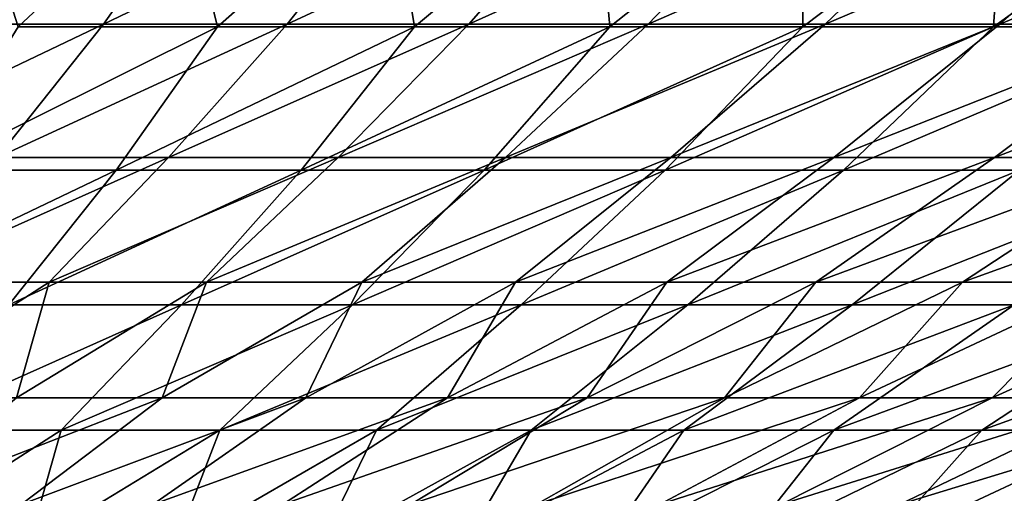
# Model space of a CAD drawing. Header units: millimetres. Extents: x -250 to 250, y -45 to 4150.
# Tile 569 of 656: x 23.15 to 35.96, y 3909.59 to 3915.76. Entities that reach past the tile are written whole.
import ezdxf

# ---------------------------------------------------------------- set-up
doc = ezdxf.new("R2010")
doc.units = ezdxf.units.MM
doc.header["$LTSCALE"] = 81.481481
for name, color, linetype in [('19', 7, 'CONTINUOUS'), ('20', 7, 'CONTINUOUS'), ('21', 7, 'CONTINUOUS'), ('22', 7, 'CONTINUOUS')]:
    doc.layers.add(name, color=color, linetype=linetype)

msp = doc.modelspace()

# ---------------------------------------------------------------- linework, layer by layer
at = {"layer": '19', "color": 7, "linetype": 'CONTINUOUS'}
for points in [[(25.245, 3917.642, -88.728), (23.134, 3915.661, -83.965), (22.501, 3917.642, -89.463), (25.245, 3917.642, -88.728)], [(25.726, 3915.661, -83.208), (23.134, 3915.661, -83.965), (25.245, 3917.642, -88.728), (25.726, 3915.661, -83.208)], [(27.966, 3917.642, -87.908), (25.726, 3915.661, -83.208), (25.245, 3917.642, -88.728), (27.966, 3917.642, -87.908)], [(28.292, 3915.661, -82.371), (25.726, 3915.661, -83.208), (27.966, 3917.642, -87.908), (28.292, 3915.661, -82.371)], [(30.659, 3917.642, -87.005), (28.292, 3915.661, -82.371), (27.966, 3917.642, -87.908), (30.659, 3917.642, -87.005)], [(30.832, 3915.661, -81.454), (28.292, 3915.661, -82.371), (30.659, 3917.642, -87.005), (30.832, 3915.661, -81.454)], [(33.324, 3917.642, -86.02), (30.832, 3915.661, -81.454), (30.659, 3917.642, -87.005), (33.324, 3917.642, -86.02)], [(33.341, 3915.661, -80.46), (30.832, 3915.661, -81.454), (33.324, 3917.642, -86.02), (33.341, 3915.661, -80.46)], [(35.957, 3917.642, -84.953), (33.341, 3915.661, -80.46), (33.324, 3917.642, -86.02), (35.957, 3917.642, -84.953)], [(35.819, 3915.661, -79.387), (33.341, 3915.661, -80.46), (35.957, 3917.642, -84.953), (35.819, 3915.661, -79.387)], [(38.262, 3915.661, -78.239), (35.819, 3915.661, -79.387), (38.556, 3917.642, -83.805), (38.262, 3915.661, -78.239)], [(38.556, 3917.642, -83.805), (35.819, 3915.661, -79.387), (35.957, 3917.642, -84.953), (38.556, 3917.642, -83.805)], [(24.41, 3913.795, -78.174), (21.981, 3913.795, -78.892), (25.726, 3915.661, -83.208), (24.41, 3913.795, -78.174)], [(25.726, 3915.661, -83.208), (21.981, 3913.795, -78.892), (23.134, 3915.661, -83.965), (25.726, 3915.661, -83.208)], [(26.816, 3913.795, -77.382), (24.41, 3913.795, -78.174), (28.292, 3915.661, -82.371), (26.816, 3913.795, -77.382)], [(28.292, 3915.661, -82.371), (24.41, 3913.795, -78.174), (25.726, 3915.661, -83.208), (28.292, 3915.661, -82.371)], [(29.196, 3913.795, -76.516), (26.816, 3913.795, -77.382), (30.832, 3915.661, -81.454), (29.196, 3913.795, -76.516)], [(30.832, 3915.661, -81.454), (26.816, 3913.795, -77.382), (28.292, 3915.661, -82.371), (30.832, 3915.661, -81.454)], [(31.549, 3913.795, -75.576), (29.196, 3913.795, -76.516), (33.341, 3915.661, -80.46), (31.549, 3913.795, -75.576)], [(33.341, 3915.661, -80.46), (29.196, 3913.795, -76.516), (30.832, 3915.661, -81.454), (33.341, 3915.661, -80.46)], [(33.871, 3913.795, -74.564), (31.549, 3913.795, -75.576), (35.819, 3915.661, -79.387), (33.871, 3913.795, -74.564)], [(35.819, 3915.661, -79.387), (31.549, 3913.795, -75.576), (33.341, 3915.661, -80.46), (35.819, 3915.661, -79.387)], [(36.161, 3913.795, -73.481), (33.871, 3913.795, -74.564), (38.262, 3915.661, -78.239), (36.161, 3913.795, -73.481)], [(38.262, 3915.661, -78.239), (33.871, 3913.795, -74.564), (35.819, 3915.661, -79.387), (38.262, 3915.661, -78.239)], [(21.981, 3913.795, -78.892), (24.41, 3913.795, -78.174), (20.746, 3912.043, -73.799), (21.981, 3913.795, -78.892)], [(20.746, 3912.043, -73.799), (24.41, 3913.795, -78.174), (23.014, 3912.043, -73.123), (20.746, 3912.043, -73.799)], [(24.41, 3913.795, -78.174), (26.816, 3913.795, -77.382), (23.014, 3912.043, -73.123), (24.41, 3913.795, -78.174)], [(23.014, 3912.043, -73.123), (26.816, 3913.795, -77.382), (25.261, 3912.043, -72.378), (23.014, 3912.043, -73.123)], [(26.816, 3913.795, -77.382), (29.196, 3913.795, -76.516), (25.261, 3912.043, -72.378), (26.816, 3913.795, -77.382)], [(25.261, 3912.043, -72.378), (29.196, 3913.795, -76.516), (27.483, 3912.043, -71.563), (25.261, 3912.043, -72.378)], [(29.196, 3913.795, -76.516), (31.549, 3913.795, -75.576), (27.483, 3912.043, -71.563), (29.196, 3913.795, -76.516)], [(27.483, 3912.043, -71.563), (31.549, 3913.795, -75.576), (29.679, 3912.043, -70.681), (27.483, 3912.043, -71.563)], [(31.549, 3913.795, -75.576), (33.871, 3913.795, -74.564), (29.679, 3912.043, -70.681), (31.549, 3913.795, -75.576)], [(29.679, 3912.043, -70.681), (33.871, 3913.795, -74.564), (31.847, 3912.043, -69.731), (29.679, 3912.043, -70.681)], [(33.871, 3913.795, -74.564), (36.161, 3913.795, -73.481), (31.847, 3912.043, -69.731), (33.871, 3913.795, -74.564)], [(31.847, 3912.043, -69.731), (36.161, 3913.795, -73.481), (33.984, 3912.043, -68.715), (31.847, 3912.043, -69.731)], [(36.161, 3913.795, -73.481), (38.416, 3913.795, -72.328), (33.984, 3912.043, -68.715), (36.161, 3913.795, -73.481)], [(33.984, 3912.043, -68.715), (38.416, 3913.795, -72.328), (36.089, 3912.043, -67.633), (33.984, 3912.043, -68.715)], [(23.014, 3912.043, -73.123), (25.261, 3912.043, -72.378), (21.608, 3910.408, -68.035), (23.014, 3912.043, -73.123)], [(21.608, 3910.408, -68.035), (25.261, 3912.043, -72.378), (23.694, 3910.408, -67.337), (21.608, 3910.408, -68.035)], [(25.261, 3912.043, -72.378), (27.483, 3912.043, -71.563), (23.694, 3910.408, -67.337), (25.261, 3912.043, -72.378)], [(23.694, 3910.408, -67.337), (27.483, 3912.043, -71.563), (25.757, 3910.408, -66.575), (23.694, 3910.408, -67.337)], [(27.483, 3912.043, -71.563), (29.679, 3912.043, -70.681), (25.757, 3910.408, -66.575), (27.483, 3912.043, -71.563)], [(25.757, 3910.408, -66.575), (29.679, 3912.043, -70.681), (27.796, 3910.408, -65.75), (25.757, 3910.408, -66.575)], [(29.679, 3912.043, -70.681), (31.847, 3912.043, -69.731), (27.796, 3910.408, -65.75), (29.679, 3912.043, -70.681)], [(27.796, 3910.408, -65.75), (31.847, 3912.043, -69.731), (29.808, 3910.408, -64.863), (27.796, 3910.408, -65.75)], [(31.847, 3912.043, -69.731), (33.984, 3912.043, -68.715), (29.808, 3910.408, -64.863), (31.847, 3912.043, -69.731)], [(29.808, 3910.408, -64.863), (33.984, 3912.043, -68.715), (31.792, 3910.408, -63.914), (29.808, 3910.408, -64.863)], [(33.984, 3912.043, -68.715), (36.089, 3912.043, -67.633), (31.792, 3910.408, -63.914), (33.984, 3912.043, -68.715)], [(31.792, 3910.408, -63.914), (36.089, 3912.043, -67.633), (33.746, 3910.408, -62.904), (31.792, 3910.408, -63.914)], [(36.089, 3912.043, -67.633), (38.16, 3912.043, -66.486), (33.746, 3910.408, -62.904), (36.089, 3912.043, -67.633)], [(33.746, 3910.408, -62.904), (38.16, 3912.043, -66.486), (35.668, 3910.408, -61.834), (33.746, 3910.408, -62.904)], [(38.16, 3912.043, -66.486), (40.194, 3912.043, -65.277), (35.668, 3910.408, -61.834), (38.16, 3912.043, -66.486)], [(35.668, 3910.408, -61.834), (40.194, 3912.043, -65.277), (37.556, 3910.408, -60.706), (35.668, 3910.408, -61.834)], [(21.608, 3910.408, -68.035), (23.694, 3910.408, -67.337), (21.334, 3908.89, -62.536), (21.608, 3910.408, -68.035)], [(21.334, 3908.89, -62.536), (23.694, 3910.408, -67.337), (23.265, 3908.89, -61.843), (21.334, 3908.89, -62.536)], [(23.694, 3910.408, -67.337), (25.757, 3910.408, -66.575), (23.265, 3908.89, -61.843), (23.694, 3910.408, -67.337)], [(23.265, 3908.89, -61.843), (25.757, 3910.408, -66.575), (25.174, 3908.89, -61.091), (23.265, 3908.89, -61.843)], [(25.757, 3910.408, -66.575), (27.796, 3910.408, -65.75), (25.174, 3908.89, -61.091), (25.757, 3910.408, -66.575)], [(25.174, 3908.89, -61.091), (27.796, 3910.408, -65.75), (27.059, 3908.89, -60.28), (25.174, 3908.89, -61.091)], [(27.796, 3910.408, -65.75), (29.808, 3910.408, -64.863), (27.059, 3908.89, -60.28), (27.796, 3910.408, -65.75)], [(27.059, 3908.89, -60.28), (29.808, 3910.408, -64.863), (28.917, 3908.89, -59.411), (27.059, 3908.89, -60.28)], [(29.808, 3910.408, -64.863), (31.792, 3910.408, -63.914), (28.917, 3908.89, -59.411), (29.808, 3910.408, -64.863)], [(28.917, 3908.89, -59.411), (31.792, 3910.408, -63.914), (30.747, 3908.89, -58.485), (28.917, 3908.89, -59.411)], [(31.792, 3910.408, -63.914), (33.746, 3910.408, -62.904), (30.747, 3908.89, -58.485), (31.792, 3910.408, -63.914)], [(30.747, 3908.89, -58.485), (33.746, 3910.408, -62.904), (32.548, 3908.89, -57.502), (30.747, 3908.89, -58.485)], [(33.746, 3910.408, -62.904), (35.668, 3910.408, -61.834), (32.548, 3908.89, -57.502), (33.746, 3910.408, -62.904)], [(32.548, 3908.89, -57.502), (35.668, 3910.408, -61.834), (34.318, 3908.89, -56.464), (32.548, 3908.89, -57.502)], [(35.668, 3910.408, -61.834), (37.556, 3910.408, -60.706), (34.318, 3908.89, -56.464), (35.668, 3910.408, -61.834)], [(34.318, 3908.89, -56.464), (37.556, 3910.408, -60.706), (36.054, 3908.89, -55.371), (34.318, 3908.89, -56.464)]]:
    msp.add_3dface(points, dxfattribs=at)
at = {"layer": '20', "color": 7, "linetype": 'CONTINUOUS'}
for points in [[(25.245, 3917.642, 88.728), (22.501, 3917.642, 89.463), (23.134, 3915.661, 83.965), (25.245, 3917.642, 88.728)], [(25.726, 3915.661, 83.208), (25.245, 3917.642, 88.728), (23.134, 3915.661, 83.965), (25.726, 3915.661, 83.208)], [(27.966, 3917.642, 87.908), (25.245, 3917.642, 88.728), (25.726, 3915.661, 83.208), (27.966, 3917.642, 87.908)], [(28.292, 3915.661, 82.371), (27.966, 3917.642, 87.908), (25.726, 3915.661, 83.208), (28.292, 3915.661, 82.371)], [(30.659, 3917.642, 87.005), (27.966, 3917.642, 87.908), (28.292, 3915.661, 82.371), (30.659, 3917.642, 87.005)], [(30.832, 3915.661, 81.454), (30.659, 3917.642, 87.005), (28.292, 3915.661, 82.371), (30.832, 3915.661, 81.454)], [(33.324, 3917.642, 86.02), (30.659, 3917.642, 87.005), (30.832, 3915.661, 81.454), (33.324, 3917.642, 86.02)], [(33.341, 3915.661, 80.46), (33.324, 3917.642, 86.02), (30.832, 3915.661, 81.454), (33.341, 3915.661, 80.46)], [(35.957, 3917.642, 84.953), (33.324, 3917.642, 86.02), (33.341, 3915.661, 80.46), (35.957, 3917.642, 84.953)], [(35.819, 3915.661, 79.387), (35.957, 3917.642, 84.953), (33.341, 3915.661, 80.46), (35.819, 3915.661, 79.387)], [(38.556, 3917.642, 83.805), (35.957, 3917.642, 84.953), (35.819, 3915.661, 79.387), (38.556, 3917.642, 83.805)], [(38.262, 3915.661, 78.239), (38.556, 3917.642, 83.805), (35.819, 3915.661, 79.387), (38.262, 3915.661, 78.239)], [(25.726, 3915.661, 83.208), (23.134, 3915.661, 83.965), (21.981, 3913.795, 78.892), (25.726, 3915.661, 83.208)], [(24.41, 3913.795, 78.174), (25.726, 3915.661, 83.208), (21.981, 3913.795, 78.892), (24.41, 3913.795, 78.174)], [(28.292, 3915.661, 82.371), (25.726, 3915.661, 83.208), (24.41, 3913.795, 78.174), (28.292, 3915.661, 82.371)], [(26.816, 3913.795, 77.382), (28.292, 3915.661, 82.371), (24.41, 3913.795, 78.174), (26.816, 3913.795, 77.382)], [(30.832, 3915.661, 81.454), (28.292, 3915.661, 82.371), (26.816, 3913.795, 77.382), (30.832, 3915.661, 81.454)], [(29.196, 3913.795, 76.516), (30.832, 3915.661, 81.454), (26.816, 3913.795, 77.382), (29.196, 3913.795, 76.516)], [(33.341, 3915.661, 80.46), (30.832, 3915.661, 81.454), (29.196, 3913.795, 76.516), (33.341, 3915.661, 80.46)], [(31.549, 3913.795, 75.576), (33.341, 3915.661, 80.46), (29.196, 3913.795, 76.516), (31.549, 3913.795, 75.576)], [(35.819, 3915.661, 79.387), (33.341, 3915.661, 80.46), (31.549, 3913.795, 75.576), (35.819, 3915.661, 79.387)], [(33.871, 3913.795, 74.564), (35.819, 3915.661, 79.387), (31.549, 3913.795, 75.576), (33.871, 3913.795, 74.564)], [(38.262, 3915.661, 78.239), (35.819, 3915.661, 79.387), (33.871, 3913.795, 74.564), (38.262, 3915.661, 78.239)], [(36.161, 3913.795, 73.481), (38.262, 3915.661, 78.239), (33.871, 3913.795, 74.564), (36.161, 3913.795, 73.481)], [(24.41, 3913.795, 78.174), (21.981, 3913.795, 78.892), (20.746, 3912.043, 73.799), (24.41, 3913.795, 78.174)], [(24.41, 3913.795, 78.174), (20.746, 3912.043, 73.799), (23.014, 3912.043, 73.123), (24.41, 3913.795, 78.174)], [(26.816, 3913.795, 77.382), (24.41, 3913.795, 78.174), (23.014, 3912.043, 73.123), (26.816, 3913.795, 77.382)], [(26.816, 3913.795, 77.382), (23.014, 3912.043, 73.123), (25.261, 3912.043, 72.378), (26.816, 3913.795, 77.382)], [(29.196, 3913.795, 76.516), (26.816, 3913.795, 77.382), (25.261, 3912.043, 72.378), (29.196, 3913.795, 76.516)], [(29.196, 3913.795, 76.516), (25.261, 3912.043, 72.378), (27.483, 3912.043, 71.563), (29.196, 3913.795, 76.516)], [(31.549, 3913.795, 75.576), (29.196, 3913.795, 76.516), (27.483, 3912.043, 71.563), (31.549, 3913.795, 75.576)], [(31.549, 3913.795, 75.576), (27.483, 3912.043, 71.563), (29.679, 3912.043, 70.681), (31.549, 3913.795, 75.576)], [(33.871, 3913.795, 74.564), (31.549, 3913.795, 75.576), (29.679, 3912.043, 70.681), (33.871, 3913.795, 74.564)], [(33.871, 3913.795, 74.564), (29.679, 3912.043, 70.681), (31.847, 3912.043, 69.731), (33.871, 3913.795, 74.564)], [(36.161, 3913.795, 73.481), (33.871, 3913.795, 74.564), (31.847, 3912.043, 69.731), (36.161, 3913.795, 73.481)], [(36.161, 3913.795, 73.481), (31.847, 3912.043, 69.731), (33.984, 3912.043, 68.715), (36.161, 3913.795, 73.481)], [(38.416, 3913.795, 72.328), (36.161, 3913.795, 73.481), (33.984, 3912.043, 68.715), (38.416, 3913.795, 72.328)], [(38.416, 3913.795, 72.328), (33.984, 3912.043, 68.715), (36.089, 3912.043, 67.633), (38.416, 3913.795, 72.328)], [(21.608, 3910.408, 68.035), (23.694, 3910.408, 67.337), (25.261, 3912.043, 72.378), (21.608, 3910.408, 68.035)], [(23.014, 3912.043, 73.123), (21.608, 3910.408, 68.035), (25.261, 3912.043, 72.378), (23.014, 3912.043, 73.123)], [(23.694, 3910.408, 67.337), (25.757, 3910.408, 66.575), (27.483, 3912.043, 71.563), (23.694, 3910.408, 67.337)], [(25.261, 3912.043, 72.378), (23.694, 3910.408, 67.337), (27.483, 3912.043, 71.563), (25.261, 3912.043, 72.378)], [(25.757, 3910.408, 66.575), (27.796, 3910.408, 65.75), (29.679, 3912.043, 70.681), (25.757, 3910.408, 66.575)], [(27.483, 3912.043, 71.563), (25.757, 3910.408, 66.575), (29.679, 3912.043, 70.681), (27.483, 3912.043, 71.563)], [(27.796, 3910.408, 65.75), (29.808, 3910.408, 64.863), (31.847, 3912.043, 69.731), (27.796, 3910.408, 65.75)], [(29.679, 3912.043, 70.681), (27.796, 3910.408, 65.75), (31.847, 3912.043, 69.731), (29.679, 3912.043, 70.681)], [(29.808, 3910.408, 64.863), (31.792, 3910.408, 63.914), (33.984, 3912.043, 68.715), (29.808, 3910.408, 64.863)], [(31.847, 3912.043, 69.731), (29.808, 3910.408, 64.863), (33.984, 3912.043, 68.715), (31.847, 3912.043, 69.731)], [(31.792, 3910.408, 63.914), (33.746, 3910.408, 62.904), (36.089, 3912.043, 67.633), (31.792, 3910.408, 63.914)], [(33.984, 3912.043, 68.715), (31.792, 3910.408, 63.914), (36.089, 3912.043, 67.633), (33.984, 3912.043, 68.715)], [(33.746, 3910.408, 62.904), (35.668, 3910.408, 61.834), (38.16, 3912.043, 66.486), (33.746, 3910.408, 62.904)], [(36.089, 3912.043, 67.633), (33.746, 3910.408, 62.904), (38.16, 3912.043, 66.486), (36.089, 3912.043, 67.633)], [(35.668, 3910.408, 61.834), (37.556, 3910.408, 60.706), (40.194, 3912.043, 65.277), (35.668, 3910.408, 61.834)], [(38.16, 3912.043, 66.486), (35.668, 3910.408, 61.834), (40.194, 3912.043, 65.277), (38.16, 3912.043, 66.486)], [(21.334, 3908.89, 62.536), (23.265, 3908.89, 61.843), (23.694, 3910.408, 67.337), (21.334, 3908.89, 62.536)], [(21.608, 3910.408, 68.035), (21.334, 3908.89, 62.536), (23.694, 3910.408, 67.337), (21.608, 3910.408, 68.035)], [(23.265, 3908.89, 61.843), (25.174, 3908.89, 61.091), (25.757, 3910.408, 66.575), (23.265, 3908.89, 61.843)], [(23.694, 3910.408, 67.337), (23.265, 3908.89, 61.843), (25.757, 3910.408, 66.575), (23.694, 3910.408, 67.337)], [(25.174, 3908.89, 61.091), (27.059, 3908.89, 60.28), (27.796, 3910.408, 65.75), (25.174, 3908.89, 61.091)], [(25.757, 3910.408, 66.575), (25.174, 3908.89, 61.091), (27.796, 3910.408, 65.75), (25.757, 3910.408, 66.575)], [(27.059, 3908.89, 60.28), (28.917, 3908.89, 59.411), (29.808, 3910.408, 64.863), (27.059, 3908.89, 60.28)], [(27.796, 3910.408, 65.75), (27.059, 3908.89, 60.28), (29.808, 3910.408, 64.863), (27.796, 3910.408, 65.75)], [(28.917, 3908.89, 59.411), (30.747, 3908.89, 58.485), (31.792, 3910.408, 63.914), (28.917, 3908.89, 59.411)], [(29.808, 3910.408, 64.863), (28.917, 3908.89, 59.411), (31.792, 3910.408, 63.914), (29.808, 3910.408, 64.863)], [(30.747, 3908.89, 58.485), (32.548, 3908.89, 57.502), (33.746, 3910.408, 62.904), (30.747, 3908.89, 58.485)], [(31.792, 3910.408, 63.914), (30.747, 3908.89, 58.485), (33.746, 3910.408, 62.904), (31.792, 3910.408, 63.914)], [(32.548, 3908.89, 57.502), (34.318, 3908.89, 56.464), (35.668, 3910.408, 61.834), (32.548, 3908.89, 57.502)], [(33.746, 3910.408, 62.904), (32.548, 3908.89, 57.502), (35.668, 3910.408, 61.834), (33.746, 3910.408, 62.904)], [(34.318, 3908.89, 56.464), (36.054, 3908.89, 55.371), (37.556, 3910.408, 60.706), (34.318, 3908.89, 56.464)], [(35.668, 3910.408, 61.834), (34.318, 3908.89, 56.464), (37.556, 3910.408, 60.706), (35.668, 3910.408, 61.834)]]:
    msp.add_3dface(points, dxfattribs=at)
at = {"layer": '21', "color": 7, "linetype": 'CONTINUOUS'}
for points in [[(24.246, 3915.698, 77.58), (21.836, 3915.698, 78.293), (25.548, 3917.55, 82.574), (24.246, 3915.698, 77.58)], [(25.548, 3917.55, 82.574), (21.836, 3915.698, 78.293), (22.976, 3917.55, 83.326), (25.548, 3917.55, 82.574)], [(26.633, 3915.698, 76.793), (24.246, 3915.698, 77.58), (28.094, 3917.55, 81.743), (26.633, 3915.698, 76.793)], [(28.094, 3917.55, 81.743), (24.246, 3915.698, 77.58), (25.548, 3917.55, 82.574), (28.094, 3917.55, 81.743)], [(28.995, 3915.698, 75.933), (26.633, 3915.698, 76.793), (30.614, 3917.55, 80.833), (28.995, 3915.698, 75.933)], [(30.614, 3917.55, 80.833), (26.633, 3915.698, 76.793), (28.094, 3917.55, 81.743), (30.614, 3917.55, 80.833)], [(31.329, 3915.698, 75), (28.995, 3915.698, 75.933), (33.104, 3917.55, 79.845), (31.329, 3915.698, 75)], [(33.104, 3917.55, 79.845), (28.995, 3915.698, 75.933), (30.614, 3917.55, 80.833), (33.104, 3917.55, 79.845)], [(33.633, 3915.698, 73.996), (31.329, 3915.698, 75), (35.562, 3917.55, 78.781), (33.633, 3915.698, 73.996)], [(35.562, 3917.55, 78.781), (31.329, 3915.698, 75), (33.104, 3917.55, 79.845), (35.562, 3917.55, 78.781)], [(35.905, 3915.698, 72.921), (33.633, 3915.698, 73.996), (37.987, 3917.55, 77.641), (35.905, 3915.698, 72.921)], [(37.987, 3917.55, 77.641), (33.633, 3915.698, 73.996), (35.562, 3917.55, 78.781), (37.987, 3917.55, 77.641)], [(38.142, 3915.698, 71.776), (35.905, 3915.698, 72.921), (40.374, 3917.55, 76.427), (38.142, 3915.698, 71.776)], [(40.374, 3917.55, 76.427), (35.905, 3915.698, 72.921), (37.987, 3917.55, 77.641), (40.374, 3917.55, 76.427)], [(21.836, 3915.698, 78.293), (24.246, 3915.698, 77.58), (20.611, 3913.96, 73.241), (21.836, 3915.698, 78.293)], [(20.611, 3913.96, 73.241), (24.246, 3915.698, 77.58), (22.862, 3913.96, 72.57), (20.611, 3913.96, 73.241)], [(24.246, 3915.698, 77.58), (26.633, 3915.698, 76.793), (22.862, 3913.96, 72.57), (24.246, 3915.698, 77.58)], [(22.862, 3913.96, 72.57), (26.633, 3915.698, 76.793), (25.091, 3913.96, 71.83), (22.862, 3913.96, 72.57)], [(26.633, 3915.698, 76.793), (28.995, 3915.698, 75.933), (25.091, 3913.96, 71.83), (26.633, 3915.698, 76.793)], [(25.091, 3913.96, 71.83), (28.995, 3915.698, 75.933), (27.296, 3913.96, 71.022), (25.091, 3913.96, 71.83)], [(28.995, 3915.698, 75.933), (31.329, 3915.698, 75), (27.296, 3913.96, 71.022), (28.995, 3915.698, 75.933)], [(27.296, 3913.96, 71.022), (31.329, 3915.698, 75), (29.474, 3913.96, 70.145), (27.296, 3913.96, 71.022)], [(31.329, 3915.698, 75), (33.633, 3915.698, 73.996), (29.474, 3913.96, 70.145), (31.329, 3915.698, 75)], [(29.474, 3913.96, 70.145), (33.633, 3915.698, 73.996), (31.625, 3913.96, 69.202), (29.474, 3913.96, 70.145)], [(33.633, 3915.698, 73.996), (35.905, 3915.698, 72.921), (31.625, 3913.96, 69.202), (33.633, 3915.698, 73.996)], [(31.625, 3913.96, 69.202), (35.905, 3915.698, 72.921), (33.746, 3913.96, 68.193), (31.625, 3913.96, 69.202)], [(35.905, 3915.698, 72.921), (38.142, 3915.698, 71.776), (33.746, 3913.96, 68.193), (35.905, 3915.698, 72.921)], [(33.746, 3913.96, 68.193), (38.142, 3915.698, 71.776), (35.835, 3913.96, 67.119), (33.746, 3913.96, 68.193)], [(38.142, 3915.698, 71.776), (40.343, 3915.698, 70.562), (35.835, 3913.96, 67.119), (38.142, 3915.698, 71.776)], [(35.835, 3913.96, 67.119), (40.343, 3915.698, 70.562), (37.889, 3913.96, 65.981), (35.835, 3913.96, 67.119)], [(22.862, 3913.96, 72.57), (25.091, 3913.96, 71.83), (21.467, 3912.337, 67.524), (22.862, 3913.96, 72.57)], [(21.467, 3912.337, 67.524), (25.091, 3913.96, 71.83), (23.537, 3912.337, 66.831), (21.467, 3912.337, 67.524)], [(25.091, 3913.96, 71.83), (27.296, 3913.96, 71.022), (23.537, 3912.337, 66.831), (25.091, 3913.96, 71.83)], [(23.537, 3912.337, 66.831), (27.296, 3913.96, 71.022), (25.584, 3912.337, 66.074), (23.537, 3912.337, 66.831)], [(27.296, 3913.96, 71.022), (29.474, 3913.96, 70.145), (25.584, 3912.337, 66.074), (27.296, 3913.96, 71.022)], [(25.584, 3912.337, 66.074), (29.474, 3913.96, 70.145), (27.607, 3912.337, 65.255), (25.584, 3912.337, 66.074)], [(29.474, 3913.96, 70.145), (31.625, 3913.96, 69.202), (27.607, 3912.337, 65.255), (29.474, 3913.96, 70.145)], [(27.607, 3912.337, 65.255), (31.625, 3913.96, 69.202), (29.604, 3912.337, 64.374), (27.607, 3912.337, 65.255)], [(31.625, 3913.96, 69.202), (33.746, 3913.96, 68.193), (29.604, 3912.337, 64.374), (31.625, 3913.96, 69.202)], [(29.604, 3912.337, 64.374), (33.746, 3913.96, 68.193), (31.572, 3912.337, 63.432), (29.604, 3912.337, 64.374)], [(33.746, 3913.96, 68.193), (35.835, 3913.96, 67.119), (31.572, 3912.337, 63.432), (33.746, 3913.96, 68.193)], [(31.572, 3912.337, 63.432), (35.835, 3913.96, 67.119), (33.511, 3912.337, 62.429), (31.572, 3912.337, 63.432)], [(35.835, 3913.96, 67.119), (37.889, 3913.96, 65.981), (33.511, 3912.337, 62.429), (35.835, 3913.96, 67.119)], [(33.511, 3912.337, 62.429), (37.889, 3913.96, 65.981), (35.418, 3912.337, 61.367), (33.511, 3912.337, 62.429)], [(37.889, 3913.96, 65.981), (39.908, 3913.96, 64.78), (35.418, 3912.337, 61.367), (37.889, 3913.96, 65.981)], [(35.418, 3912.337, 61.367), (39.908, 3913.96, 64.78), (37.291, 3912.337, 60.247), (35.418, 3912.337, 61.367)], [(21.467, 3912.337, 67.524), (23.537, 3912.337, 66.831), (21.196, 3910.83, 62.069), (21.467, 3912.337, 67.524)], [(21.196, 3910.83, 62.069), (23.537, 3912.337, 66.831), (23.112, 3910.83, 61.381), (21.196, 3910.83, 62.069)], [(23.537, 3912.337, 66.831), (25.584, 3912.337, 66.074), (23.112, 3910.83, 61.381), (23.537, 3912.337, 66.831)], [(23.112, 3910.83, 61.381), (25.584, 3912.337, 66.074), (25.006, 3910.83, 60.634), (23.112, 3910.83, 61.381)], [(25.584, 3912.337, 66.074), (27.607, 3912.337, 65.255), (25.006, 3910.83, 60.634), (25.584, 3912.337, 66.074)], [(25.006, 3910.83, 60.634), (27.607, 3912.337, 65.255), (26.876, 3910.83, 59.829), (25.006, 3910.83, 60.634)], [(27.607, 3912.337, 65.255), (29.604, 3912.337, 64.374), (26.876, 3910.83, 59.829), (27.607, 3912.337, 65.255)], [(26.876, 3910.83, 59.829), (29.604, 3912.337, 64.374), (28.72, 3910.83, 58.966), (26.876, 3910.83, 59.829)], [(29.604, 3912.337, 64.374), (31.572, 3912.337, 63.432), (28.72, 3910.83, 58.966), (29.604, 3912.337, 64.374)], [(28.72, 3910.83, 58.966), (31.572, 3912.337, 63.432), (30.536, 3910.83, 58.046), (28.72, 3910.83, 58.966)], [(31.572, 3912.337, 63.432), (33.511, 3912.337, 62.429), (30.536, 3910.83, 58.046), (31.572, 3912.337, 63.432)], [(30.536, 3910.83, 58.046), (33.511, 3912.337, 62.429), (32.323, 3910.83, 57.07), (30.536, 3910.83, 58.046)], [(33.511, 3912.337, 62.429), (35.418, 3912.337, 61.367), (32.323, 3910.83, 57.07), (33.511, 3912.337, 62.429)], [(32.323, 3910.83, 57.07), (35.418, 3912.337, 61.367), (34.079, 3910.83, 56.04), (32.323, 3910.83, 57.07)], [(35.418, 3912.337, 61.367), (37.291, 3912.337, 60.247), (34.079, 3910.83, 56.04), (35.418, 3912.337, 61.367)], [(34.079, 3910.83, 56.04), (37.291, 3912.337, 60.247), (35.802, 3910.83, 54.955), (34.079, 3910.83, 56.04)], [(37.291, 3912.337, 60.247), (39.129, 3912.337, 59.07), (35.802, 3910.83, 54.955), (37.291, 3912.337, 60.247)], [(35.802, 3910.83, 54.955), (39.129, 3912.337, 59.07), (37.491, 3910.83, 53.817), (35.802, 3910.83, 54.955)], [(23.112, 3910.83, 61.381), (25.006, 3910.83, 60.634), (21.442, 3909.44, 56.348), (23.112, 3910.83, 61.381)], [(21.442, 3909.44, 56.348), (25.006, 3910.83, 60.634), (23.176, 3909.44, 55.658), (21.442, 3909.44, 56.348)], [(25.006, 3910.83, 60.634), (26.876, 3910.83, 59.829), (23.176, 3909.44, 55.658), (25.006, 3910.83, 60.634)], [(23.176, 3909.44, 55.658), (26.876, 3910.83, 59.829), (24.887, 3909.44, 54.914), (23.176, 3909.44, 55.658)], [(26.876, 3910.83, 59.829), (28.72, 3910.83, 58.966), (24.887, 3909.44, 54.914), (26.876, 3910.83, 59.829)], [(24.887, 3909.44, 54.914), (28.72, 3910.83, 58.966), (26.575, 3909.44, 54.117), (24.887, 3909.44, 54.914)], [(28.72, 3910.83, 58.966), (30.536, 3910.83, 58.046), (26.575, 3909.44, 54.117), (28.72, 3910.83, 58.966)], [(26.575, 3909.44, 54.117), (30.536, 3910.83, 58.046), (28.237, 3909.44, 53.269), (26.575, 3909.44, 54.117)], [(30.536, 3910.83, 58.046), (32.323, 3910.83, 57.07), (28.237, 3909.44, 53.269), (30.536, 3910.83, 58.046)], [(28.237, 3909.44, 53.269), (32.323, 3910.83, 57.07), (29.872, 3909.44, 52.37), (28.237, 3909.44, 53.269)], [(32.323, 3910.83, 57.07), (34.079, 3910.83, 56.04), (29.872, 3909.44, 52.37), (32.323, 3910.83, 57.07)], [(29.872, 3909.44, 52.37), (34.079, 3910.83, 56.04), (31.478, 3909.44, 51.42), (29.872, 3909.44, 52.37)], [(34.079, 3910.83, 56.04), (35.802, 3910.83, 54.955), (31.478, 3909.44, 51.42), (34.079, 3910.83, 56.04)], [(31.478, 3909.44, 51.42), (35.802, 3910.83, 54.955), (33.055, 3909.44, 50.421), (31.478, 3909.44, 51.42)], [(35.802, 3910.83, 54.955), (37.491, 3910.83, 53.817), (33.055, 3909.44, 50.421), (35.802, 3910.83, 54.955)], [(33.055, 3909.44, 50.421), (37.491, 3910.83, 53.817), (34.599, 3909.44, 49.374), (33.055, 3909.44, 50.421)], [(37.491, 3910.83, 53.817), (39.143, 3910.83, 52.628), (34.599, 3909.44, 49.374), (37.491, 3910.83, 53.817)], [(34.599, 3909.44, 49.374), (39.143, 3910.83, 52.628), (36.111, 3909.44, 48.279), (34.599, 3909.44, 49.374)]]:
    msp.add_3dface(points, dxfattribs=at)
at = {"layer": '22', "color": 7, "linetype": 'CONTINUOUS'}
for points in [[(25.548, 3917.55, -82.574), (22.976, 3917.55, -83.326), (21.836, 3915.698, -78.293), (25.548, 3917.55, -82.574)], [(24.246, 3915.698, -77.58), (25.548, 3917.55, -82.574), (21.836, 3915.698, -78.293), (24.246, 3915.698, -77.58)], [(28.094, 3917.55, -81.743), (25.548, 3917.55, -82.574), (24.246, 3915.698, -77.58), (28.094, 3917.55, -81.743)], [(26.633, 3915.698, -76.793), (28.094, 3917.55, -81.743), (24.246, 3915.698, -77.58), (26.633, 3915.698, -76.793)], [(30.614, 3917.55, -80.833), (28.094, 3917.55, -81.743), (26.633, 3915.698, -76.793), (30.614, 3917.55, -80.833)], [(28.995, 3915.698, -75.933), (30.614, 3917.55, -80.833), (26.633, 3915.698, -76.793), (28.995, 3915.698, -75.933)], [(33.104, 3917.55, -79.845), (30.614, 3917.55, -80.833), (28.995, 3915.698, -75.933), (33.104, 3917.55, -79.845)], [(31.329, 3915.698, -75), (33.104, 3917.55, -79.845), (28.995, 3915.698, -75.933), (31.329, 3915.698, -75)], [(35.562, 3917.55, -78.781), (33.104, 3917.55, -79.845), (31.329, 3915.698, -75), (35.562, 3917.55, -78.781)], [(33.633, 3915.698, -73.996), (35.562, 3917.55, -78.781), (31.329, 3915.698, -75), (33.633, 3915.698, -73.996)], [(37.987, 3917.55, -77.641), (35.562, 3917.55, -78.781), (33.633, 3915.698, -73.996), (37.987, 3917.55, -77.641)], [(35.905, 3915.698, -72.921), (37.987, 3917.55, -77.641), (33.633, 3915.698, -73.996), (35.905, 3915.698, -72.921)], [(40.374, 3917.55, -76.427), (37.987, 3917.55, -77.641), (35.905, 3915.698, -72.921), (40.374, 3917.55, -76.427)], [(38.142, 3915.698, -71.776), (40.374, 3917.55, -76.427), (35.905, 3915.698, -72.921), (38.142, 3915.698, -71.776)], [(24.246, 3915.698, -77.58), (21.836, 3915.698, -78.293), (20.611, 3913.96, -73.241), (24.246, 3915.698, -77.58)], [(24.246, 3915.698, -77.58), (20.611, 3913.96, -73.241), (22.862, 3913.96, -72.57), (24.246, 3915.698, -77.58)], [(26.633, 3915.698, -76.793), (24.246, 3915.698, -77.58), (22.862, 3913.96, -72.57), (26.633, 3915.698, -76.793)], [(26.633, 3915.698, -76.793), (22.862, 3913.96, -72.57), (25.091, 3913.96, -71.83), (26.633, 3915.698, -76.793)], [(28.995, 3915.698, -75.933), (26.633, 3915.698, -76.793), (25.091, 3913.96, -71.83), (28.995, 3915.698, -75.933)], [(28.995, 3915.698, -75.933), (25.091, 3913.96, -71.83), (27.296, 3913.96, -71.022), (28.995, 3915.698, -75.933)], [(31.329, 3915.698, -75), (28.995, 3915.698, -75.933), (27.296, 3913.96, -71.022), (31.329, 3915.698, -75)], [(31.329, 3915.698, -75), (27.296, 3913.96, -71.022), (29.474, 3913.96, -70.145), (31.329, 3915.698, -75)], [(33.633, 3915.698, -73.996), (31.329, 3915.698, -75), (29.474, 3913.96, -70.145), (33.633, 3915.698, -73.996)], [(33.633, 3915.698, -73.996), (29.474, 3913.96, -70.145), (31.625, 3913.96, -69.202), (33.633, 3915.698, -73.996)], [(35.905, 3915.698, -72.921), (33.633, 3915.698, -73.996), (31.625, 3913.96, -69.202), (35.905, 3915.698, -72.921)], [(35.905, 3915.698, -72.921), (31.625, 3913.96, -69.202), (33.746, 3913.96, -68.193), (35.905, 3915.698, -72.921)], [(38.142, 3915.698, -71.776), (35.905, 3915.698, -72.921), (33.746, 3913.96, -68.193), (38.142, 3915.698, -71.776)], [(38.142, 3915.698, -71.776), (33.746, 3913.96, -68.193), (35.835, 3913.96, -67.119), (38.142, 3915.698, -71.776)], [(40.343, 3915.698, -70.562), (38.142, 3915.698, -71.776), (35.835, 3913.96, -67.119), (40.343, 3915.698, -70.562)], [(40.343, 3915.698, -70.562), (35.835, 3913.96, -67.119), (37.889, 3913.96, -65.981), (40.343, 3915.698, -70.562)], [(21.467, 3912.337, -67.524), (23.537, 3912.337, -66.831), (25.091, 3913.96, -71.83), (21.467, 3912.337, -67.524)], [(22.862, 3913.96, -72.57), (21.467, 3912.337, -67.524), (25.091, 3913.96, -71.83), (22.862, 3913.96, -72.57)], [(23.537, 3912.337, -66.831), (25.584, 3912.337, -66.074), (27.296, 3913.96, -71.022), (23.537, 3912.337, -66.831)], [(25.091, 3913.96, -71.83), (23.537, 3912.337, -66.831), (27.296, 3913.96, -71.022), (25.091, 3913.96, -71.83)], [(25.584, 3912.337, -66.074), (27.607, 3912.337, -65.255), (29.474, 3913.96, -70.145), (25.584, 3912.337, -66.074)], [(27.296, 3913.96, -71.022), (25.584, 3912.337, -66.074), (29.474, 3913.96, -70.145), (27.296, 3913.96, -71.022)], [(27.607, 3912.337, -65.255), (29.604, 3912.337, -64.374), (31.625, 3913.96, -69.202), (27.607, 3912.337, -65.255)], [(29.474, 3913.96, -70.145), (27.607, 3912.337, -65.255), (31.625, 3913.96, -69.202), (29.474, 3913.96, -70.145)], [(29.604, 3912.337, -64.374), (31.572, 3912.337, -63.432), (33.746, 3913.96, -68.193), (29.604, 3912.337, -64.374)], [(31.625, 3913.96, -69.202), (29.604, 3912.337, -64.374), (33.746, 3913.96, -68.193), (31.625, 3913.96, -69.202)], [(31.572, 3912.337, -63.432), (33.511, 3912.337, -62.429), (35.835, 3913.96, -67.119), (31.572, 3912.337, -63.432)], [(33.746, 3913.96, -68.193), (31.572, 3912.337, -63.432), (35.835, 3913.96, -67.119), (33.746, 3913.96, -68.193)], [(33.511, 3912.337, -62.429), (35.418, 3912.337, -61.367), (37.889, 3913.96, -65.981), (33.511, 3912.337, -62.429)], [(35.835, 3913.96, -67.119), (33.511, 3912.337, -62.429), (37.889, 3913.96, -65.981), (35.835, 3913.96, -67.119)], [(35.418, 3912.337, -61.367), (37.291, 3912.337, -60.247), (39.908, 3913.96, -64.78), (35.418, 3912.337, -61.367)], [(37.889, 3913.96, -65.981), (35.418, 3912.337, -61.367), (39.908, 3913.96, -64.78), (37.889, 3913.96, -65.981)], [(21.196, 3910.83, -62.069), (23.112, 3910.83, -61.381), (23.537, 3912.337, -66.831), (21.196, 3910.83, -62.069)], [(21.467, 3912.337, -67.524), (21.196, 3910.83, -62.069), (23.537, 3912.337, -66.831), (21.467, 3912.337, -67.524)], [(23.112, 3910.83, -61.381), (25.006, 3910.83, -60.634), (25.584, 3912.337, -66.074), (23.112, 3910.83, -61.381)], [(23.537, 3912.337, -66.831), (23.112, 3910.83, -61.381), (25.584, 3912.337, -66.074), (23.537, 3912.337, -66.831)], [(25.006, 3910.83, -60.634), (26.876, 3910.83, -59.829), (27.607, 3912.337, -65.255), (25.006, 3910.83, -60.634)], [(25.584, 3912.337, -66.074), (25.006, 3910.83, -60.634), (27.607, 3912.337, -65.255), (25.584, 3912.337, -66.074)], [(26.876, 3910.83, -59.829), (28.72, 3910.83, -58.966), (29.604, 3912.337, -64.374), (26.876, 3910.83, -59.829)], [(27.607, 3912.337, -65.255), (26.876, 3910.83, -59.829), (29.604, 3912.337, -64.374), (27.607, 3912.337, -65.255)], [(28.72, 3910.83, -58.966), (30.536, 3910.83, -58.046), (31.572, 3912.337, -63.432), (28.72, 3910.83, -58.966)], [(29.604, 3912.337, -64.374), (28.72, 3910.83, -58.966), (31.572, 3912.337, -63.432), (29.604, 3912.337, -64.374)], [(30.536, 3910.83, -58.046), (32.323, 3910.83, -57.07), (33.511, 3912.337, -62.429), (30.536, 3910.83, -58.046)], [(31.572, 3912.337, -63.432), (30.536, 3910.83, -58.046), (33.511, 3912.337, -62.429), (31.572, 3912.337, -63.432)], [(32.323, 3910.83, -57.07), (34.079, 3910.83, -56.04), (35.418, 3912.337, -61.367), (32.323, 3910.83, -57.07)], [(33.511, 3912.337, -62.429), (32.323, 3910.83, -57.07), (35.418, 3912.337, -61.367), (33.511, 3912.337, -62.429)], [(34.079, 3910.83, -56.04), (35.802, 3910.83, -54.955), (37.291, 3912.337, -60.247), (34.079, 3910.83, -56.04)], [(35.418, 3912.337, -61.367), (34.079, 3910.83, -56.04), (37.291, 3912.337, -60.247), (35.418, 3912.337, -61.367)], [(35.802, 3910.83, -54.955), (37.491, 3910.83, -53.817), (39.129, 3912.337, -59.07), (35.802, 3910.83, -54.955)], [(37.291, 3912.337, -60.247), (35.802, 3910.83, -54.955), (39.129, 3912.337, -59.07), (37.291, 3912.337, -60.247)], [(21.442, 3909.44, -56.348), (23.176, 3909.44, -55.658), (25.006, 3910.83, -60.634), (21.442, 3909.44, -56.348)], [(23.112, 3910.83, -61.381), (21.442, 3909.44, -56.348), (25.006, 3910.83, -60.634), (23.112, 3910.83, -61.381)], [(23.176, 3909.44, -55.658), (24.887, 3909.44, -54.914), (26.876, 3910.83, -59.829), (23.176, 3909.44, -55.658)], [(25.006, 3910.83, -60.634), (23.176, 3909.44, -55.658), (26.876, 3910.83, -59.829), (25.006, 3910.83, -60.634)], [(24.887, 3909.44, -54.914), (26.575, 3909.44, -54.117), (28.72, 3910.83, -58.966), (24.887, 3909.44, -54.914)], [(26.876, 3910.83, -59.829), (24.887, 3909.44, -54.914), (28.72, 3910.83, -58.966), (26.876, 3910.83, -59.829)], [(26.575, 3909.44, -54.117), (28.237, 3909.44, -53.269), (30.536, 3910.83, -58.046), (26.575, 3909.44, -54.117)], [(28.72, 3910.83, -58.966), (26.575, 3909.44, -54.117), (30.536, 3910.83, -58.046), (28.72, 3910.83, -58.966)], [(28.237, 3909.44, -53.269), (29.872, 3909.44, -52.37), (32.323, 3910.83, -57.07), (28.237, 3909.44, -53.269)], [(30.536, 3910.83, -58.046), (28.237, 3909.44, -53.269), (32.323, 3910.83, -57.07), (30.536, 3910.83, -58.046)], [(29.872, 3909.44, -52.37), (31.478, 3909.44, -51.42), (34.079, 3910.83, -56.04), (29.872, 3909.44, -52.37)], [(32.323, 3910.83, -57.07), (29.872, 3909.44, -52.37), (34.079, 3910.83, -56.04), (32.323, 3910.83, -57.07)], [(31.478, 3909.44, -51.42), (33.055, 3909.44, -50.421), (35.802, 3910.83, -54.955), (31.478, 3909.44, -51.42)], [(34.079, 3910.83, -56.04), (31.478, 3909.44, -51.42), (35.802, 3910.83, -54.955), (34.079, 3910.83, -56.04)], [(33.055, 3909.44, -50.421), (34.599, 3909.44, -49.374), (37.491, 3910.83, -53.817), (33.055, 3909.44, -50.421)], [(35.802, 3910.83, -54.955), (33.055, 3909.44, -50.421), (37.491, 3910.83, -53.817), (35.802, 3910.83, -54.955)], [(34.599, 3909.44, -49.374), (36.111, 3909.44, -48.279), (39.143, 3910.83, -52.628), (34.599, 3909.44, -49.374)], [(37.491, 3910.83, -53.817), (34.599, 3909.44, -49.374), (39.143, 3910.83, -52.628), (37.491, 3910.83, -53.817)]]:
    msp.add_3dface(points, dxfattribs=at)

doc.saveas('drawing.dxf')
